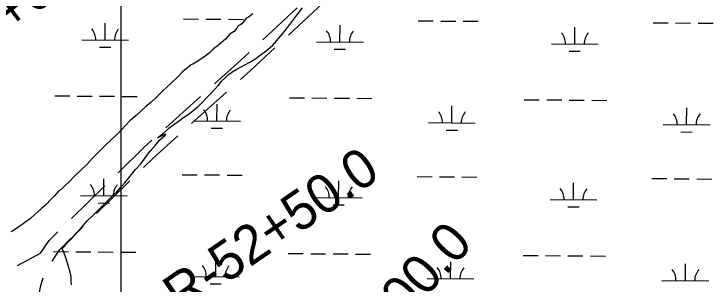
# Model space of a CAD drawing. Extents: x 3271442 to 3309282, y 752266 to 777610.
# Drawn here: x 3296335 to 3297829, y 765532 to 766109 of the extents above; entities that cross this region are included whole.
import ezdxf

# ---------------------------------------------------------------- set-up
doc = ezdxf.new("R2010")
doc.units = 0
for name, color, linetype in [('V-GRID-MAJR', 7, 'Continuous'), ('V-RIVR-RANG-IDEN', 7, 'Continuous'), ('V-ROAD-CNTR', 7, 'Continuous'), ('V-SITE-VEGE', 7, 'Continuous'), ('V-WETL-SWMP', 7, 'Continuous')]:
    doc.layers.add(name, color=color, linetype=linetype)

msp = doc.modelspace()

# ---------------------------------------------------------------- linework, layer by layer
at = {"layer": 'V-GRID-MAJR'}
msp.add_spline([(3296567.4, 757647.8), (3296564.7, 763706.6), (3296562.1, 769768.5), (3296559.4, 775830.5), (3296559.4, 775833.5)], degree=3, dxfattribs=at)
at = {"layer": 'V-ROAD-CNTR'}
for p, q in [((3296866.8, 766054.1), (3296940.1, 766122.1)), ((3296921.5, 766064), (3296994.9, 766132)), ((3296714.5, 765875.6), (3296788.8, 765942.4)), ((3296659.2, 765866.2), (3296733.6, 765933.1)), ((3296511.3, 765683), (3296582.7, 765753)), ((3296457.4, 765672.2), (3296528.8, 765742.2)), ((3296342.4, 765571.8), (3296392.7, 765598.9))]:
    msp.add_line(p, q, dxfattribs=at)
for points in [[(3296818.6, 765969.2), (3296840.1, 765988.5), (3296892.2, 766036.8)], [(3296763.3, 765959.8), (3296819.9, 766010.7), (3296837.4, 766026.9)], [(3296557.4, 765770.2), (3296612.3, 765824), (3296629.5, 765839.5)], [(3296611.3, 765781), (3296632.8, 765802.1), (3296684.7, 765848.8)], [(3296391.6, 765598.1), (3296409.7, 765625.5), (3296428.8, 765644.2)], [(3296416.2, 765581), (3296433, 765606.3), (3296482.7, 765655)], [(3296408.5, 765453.8), (3296407.7, 765454.7), (3296393.5, 765470.1), (3296389.1, 765480.7), (3296387.7, 765494.7), (3296388.8, 765510.9), (3296391.8, 765529.2), (3296397.2, 765545.9)]]:
    msp.add_lwpolyline(points, dxfattribs=at)
at = {"layer": 'V-SITE-VEGE'}
for points in [[(3296469.2, 765642.6), (3296478.7, 765652.1), (3296491.7, 765667.8), (3296501.2, 765676.7), (3296548.3, 765723.6), (3296554.5, 765729.1), (3296564, 765740), (3296571.5, 765748.8), (3296580.4, 765759.1), (3296594.7, 765776.8), (3296605.7, 765789), (3296618.6, 765806.7), (3296625.5, 765816.3), (3296637.1, 765829.2), (3296645.9, 765839.4), (3296657.5, 765849.6), (3296659.6, 765852.4), (3296641.8, 765844.9), (3296654.8, 765855.1), (3296665.7, 765865.3), (3296673.9, 765870.8), (3296688.2, 765881.6), (3296697.8, 765889.1), (3296706.7, 765894.6), (3296727.8, 765910.9), (3296734.6, 765917.7), (3296746.9, 765930.7), (3296756.5, 765940.2), (3296771.5, 765956.5), (3296778.3, 765965.4), (3296787.9, 765974.9), (3296793.3, 765979.7), (3296802.2, 765986.5), (3296811.1, 765991.3), (3296828.1, 766000.8), (3296839, 766006.2), (3296849.2, 766013), (3296860.8, 766021.2), (3296877.2, 766033.5), (3296888.1, 766042.3), (3296900.4, 766056.6), (3296909.3, 766067.5), (3296924.3, 766086.6), (3296935.2, 766100.9), (3296951.6, 766122)], [(3296845.5, 766109.4), (3296835.9, 766102.6), (3296833.2, 766101.3), (3296831.1, 766099.2), (3296827, 766094.4), (3296825, 766092.4), (3296821.6, 766088.3), (3296818.2, 766086.3), (3296813.4, 766082.9), (3296810.7, 766078.8), (3296805.2, 766072), (3296797, 766066.5)], [(3296797, 766066.5), (3296786.8, 766055.6), (3296769, 766040.7), (3296761.5, 766034.5), (3296752, 766025.7), (3296743.1, 766018.9), (3296727.4, 766008.7), (3296717.2, 766001.9), (3296711.1, 765999.8), (3296709.7, 765997.8), (3296702.9, 765992.3), (3296694.7, 765985.5), (3296684.5, 765974.6), (3296671.5, 765962.4), (3296653.1, 765945.3), (3296638, 765930.4), (3296627.1, 765920.2), (3296615.5, 765910.6), (3296595.7, 765892.2), (3296582.1, 765880.7), (3296563.7, 765860.9), (3296551.4, 765848.7), (3296531.6, 765830.3), (3296501.6, 765800.3), (3296491.3, 765788.7), (3296475.6, 765773.8), (3296465.4, 765764.2), (3296452.4, 765750.6), (3296444.9, 765743.8), (3296435.4, 765734.3), (3296430.6, 765731.5), (3296421.1, 765720.6), (3296414.2, 765713.8), (3296402.6, 765701.6), (3296393.1, 765692.7), (3296379.4, 765681.1), (3296369.9, 765672.3), (3296358.3, 765664.1), (3296349.4, 765657.3), (3296335.8, 765648.5), (3296329, 765643.7)], [(3296457.5, 765530.8), (3296456.8, 765537.6), (3296456.8, 765548.6), (3296454.8, 765558.1), (3296450, 765575.1), (3296445.9, 765588.1), (3296440.5, 765602.4), (3296437.8, 765607.9), (3296438.5, 765609.9), (3296443.2, 765614), (3296448, 765619.5), (3296456.9, 765628.3), (3296461.7, 765633.8), (3296469.2, 765642.6)]]:
    msp.add_lwpolyline(points, dxfattribs=at)
at = {"layer": 'V-WETL-SWMP'}
for p, q in [((3296697, 766098.7), (3296729, 766098.4)), ((3296745, 766098.3), (3296777, 766098)), ((3296793, 766097.9), (3296825, 766097.6)), ((3297198.9, 766094.5), (3297230.9, 766094.3)), ((3297246.9, 766094.1), (3297278.9, 766093.9)), ((3297294.9, 766093.7), (3297326.9, 766093.5)), ((3296529.6, 766053.6), (3296529.9, 766089.6)), ((3297031.5, 766049.5), (3297031.8, 766085.5)), ((3297533.4, 766045.3), (3297533.7, 766081.3)), ((3297700.8, 766090.4), (3297732.8, 766090.1)), ((3297748.8, 766090), (3297780.8, 766089.7)), ((3297796.8, 766089.6), (3297828.8, 766089.3)), ((3296479.6, 766054), (3296579.6, 766053.2)), ((3296981.5, 766049.9), (3297081.5, 766049.1)), ((3296517.5, 766038.3), (3296541.5, 766038.1)), ((3297019.4, 766034.1), (3297043.3, 766033.9)), ((3297483.4, 766045.7), (3297583.4, 766044.9)), ((3297521.2, 766030), (3297545.2, 766029.8)), ((3296421.8, 765934.4), (3296453.8, 765934.2)), ((3296469.8, 765934), (3296501.8, 765933.8)), ((3296517.8, 765933.6), (3296549.8, 765933.4)), ((3296565.8, 765933.2), (3296597.8, 765933)), ((3296923.6, 765930.3), (3296955.6, 765930)), ((3296971.6, 765929.9), (3297003.6, 765929.6)), ((3297019.6, 765929.5), (3297051.6, 765929.2)), ((3297067.6, 765929.1), (3297099.6, 765928.8)), ((3296768.6, 765880.8), (3296768.9, 765916.8)), ((3297270.5, 765876.7), (3297270.8, 765912.7)), ((3297425.5, 765926.1), (3297457.5, 765925.9)), ((3297473.5, 765925.8), (3297505.5, 765925.5)), ((3297521.5, 765925.4), (3297553.5, 765925.1)), ((3297569.5, 765925), (3297601.5, 765924.7)), ((3297772.4, 765872.5), (3297772.7, 765908.5)), ((3296718.6, 765881.2), (3296818.6, 765880.4)), ((3297220.5, 765877.1), (3297320.5, 765876.3)), ((3297722.4, 765873), (3297822.4, 765872.1)), ((3296756.5, 765865.5), (3296780.5, 765865.3)), ((3297258.4, 765861.3), (3297282.4, 765861.1)), ((3297760.3, 765857.2), (3297784.3, 765857)), ((3296694.3, 765766), (3296726.3, 765765.7)), ((3296742.3, 765765.6), (3296774.3, 765765.3)), ((3296790.3, 765765.2), (3296822.3, 765764.9)), ((3296526.8, 765720.9), (3296527.1, 765756.9)), ((3297028.7, 765716.8), (3297029, 765752.8)), ((3297196.2, 765761.9), (3297228.2, 765761.6)), ((3297244.2, 765761.5), (3297276.2, 765761.2)), ((3297292.2, 765761.1), (3297324.2, 765760.8)), ((3297530.6, 765712.7), (3297530.9, 765748.7)), ((3297698.1, 765757.7), (3297730.1, 765757.5)), ((3297746.1, 765757.3), (3297778.1, 765757.1)), ((3297794.1, 765756.9), (3297826.1, 765756.7)), ((3296476.8, 765721.3), (3296576.8, 765720.5)), ((3296978.7, 765717.2), (3297078.7, 765716.4)), ((3296514.7, 765705.6), (3296538.7, 765705.4)), ((3297480.6, 765713.1), (3297580.6, 765712.3)), ((3297016.6, 765701.5), (3297040.6, 765701.3)), ((3297518.5, 765697.3), (3297542.5, 765697.1)), ((3296419, 765601.8), (3296451, 765601.5)), ((3296467, 765601.4), (3296499, 765601.1)), ((3296515, 765601), (3296547, 765600.7)), ((3296563, 765600.6), (3296595, 765600.3)), ((3296765.9, 765548.1), (3296766.2, 765584.1)), ((3296920.9, 765597.6), (3296952.9, 765597.4)), ((3296968.9, 765597.2), (3297000.9, 765597)), ((3297016.9, 765596.8), (3297048.9, 765596.6)), ((3297064.9, 765596.4), (3297096.9, 765596.2)), ((3297422.8, 765593.5), (3297454.8, 765593.2)), ((3297470.8, 765593.1), (3297502.8, 765592.8)), ((3297518.8, 765592.7), (3297550.8, 765592.4)), ((3297566.8, 765592.3), (3297598.8, 765592)), ((3297267.8, 765544), (3297268.1, 765580)), ((3297769.7, 765539.9), (3297770, 765575.9)), ((3296715.9, 765548.6), (3296815.9, 765547.7)), ((3297217.8, 765544.4), (3297317.8, 765543.6)), ((3297719.7, 765540.3), (3297819.7, 765539.5)), ((3296753.8, 765532.8), (3296777.8, 765532.6))]:
    msp.add_line(p, q, dxfattribs=at)
for centre, start, end in [((3296474.3, 766054.5), 358.7563, 40.2999), ((3296584.8, 766053.6), 138.7563, 180.2999), ((3296976.2, 766050.4), 358.7563, 40.2999), ((3297086.7, 766049.5), 138.7563, 180.2999), ((3297478.1, 766046.3), 358.7563, 40.2999), ((3297588.6, 766045.4), 138.7563, 180.2999), ((3296713.4, 765881.7), 358.7563, 40.2999), ((3296823.9, 765880.8), 138.7563, 180.2999), ((3297215.3, 765877.6), 358.7563, 40.2999), ((3297325.8, 765876.7), 138.7563, 180.2999), ((3297717.2, 765873.5), 358.7563, 40.2999), ((3297827.7, 765872.6), 138.7563, 180.2999), ((3296471.6, 765721.9), 358.7563, 40.2999), ((3296582.1, 765721), 138.7563, 180.2999), ((3296973.5, 765717.7), 358.7563, 40.2999), ((3297084, 765716.8), 138.7563, 180.2999), ((3297475.4, 765713.6), 358.7563, 40.2999), ((3297585.9, 765712.7), 138.7563, 180.2999), ((3296710.7, 765549.1), 358.7563, 40.2999), ((3296821.1, 765548.2), 138.7563, 180.2999), ((3297212.6, 765544.9), 358.7563, 40.2999), ((3297323, 765544), 138.7563, 180.2999), ((3297714.4, 765540.8), 358.7563, 40.2999), ((3297824.9, 765539.9), 138.7563, 180.2999)]:
    msp.add_arc(centre, 35.2, start, end, dxfattribs=at)

# ---------------------------------------------------------------- texts
at = {"layer": 'V-RIVR-RANG-IDEN'}
for s, rotation, p in [('R-45+00.0', 37.442, (3296135.7, 765921.4)), ('R-52+50.0', 34.442, (3296691.3, 765466.4)), ('R-60+00.0', 47.4928, (3296966.2, 765232.3))]:
    msp.add_text(s, height=83, rotation=rotation, dxfattribs=at).set_placement(p)

doc.saveas('drawing.dxf')
